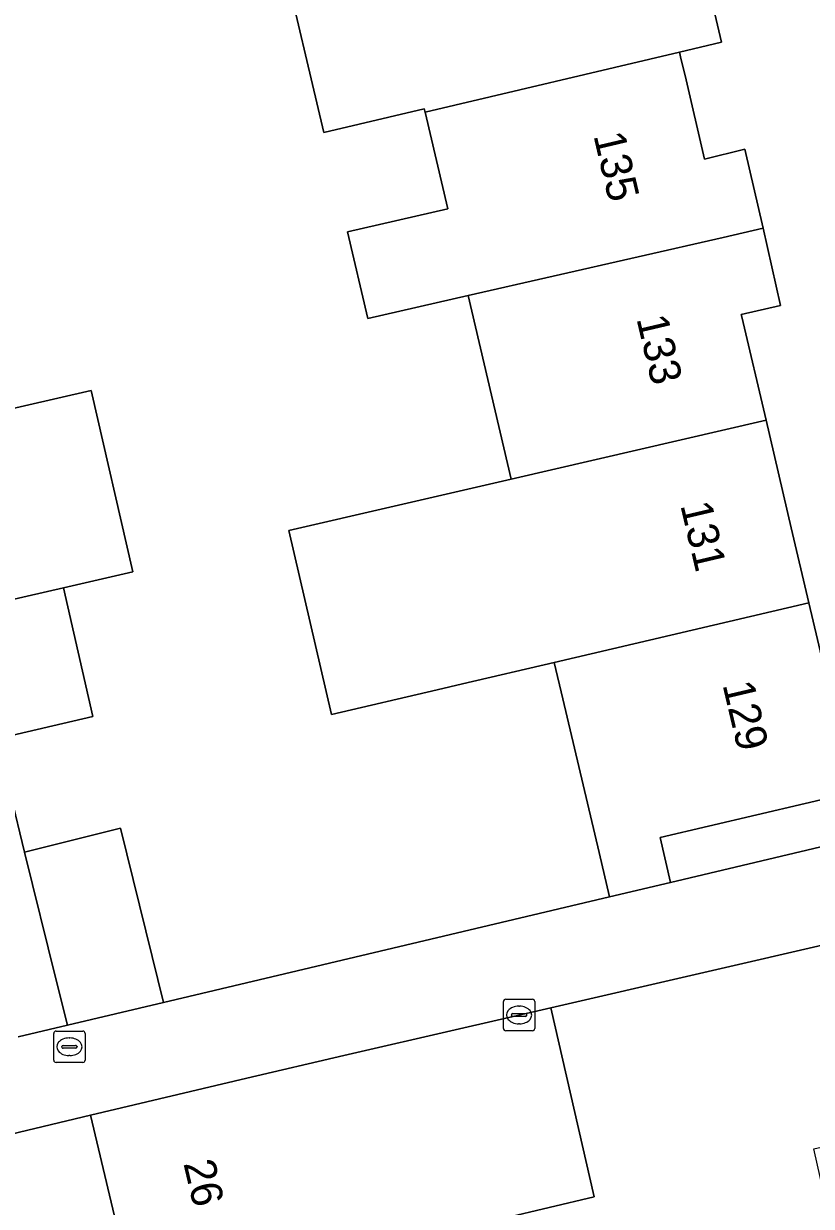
# Model space of a CAD drawing. Extents: x 158472 to 159562, y 388525 to 389606.
# Drawn here: x 159239.08 to 159264.17, y 388745.92 to 388783.57 of the extents above; entities that cross this region are included whole.
import ezdxf

# ---------------------------------------------------------------- set-up
doc = ezdxf.new("R2010")
doc.units = 0
for name, color, linetype in [('IMGEO_Erf', 7, 'Continuous'), ('IMGEO_Kolk', 7, 'Continuous'), ('IMGEO_Pand', 7, 'Continuous'), ('IMGEO_Pand_nummerreeks', 7, 'Continuous'), ('IMGEO_Rioolput', 7, 'Continuous'), ('IMGEO_Voetpad_open', 7, 'Continuous')]:
    doc.layers.add(name, color=color, linetype=linetype)

msp = doc.modelspace()

# ---------------------------------------------------------------- linework, layer by layer
at = {"layer": 'IMGEO_Erf'}
for points in [[(159260.524, 388786.285), (159261.303, 388782.977), (159259.966, 388782.662), (159260.023, 388782.422), (159260.141, 388781.919), (159260.767, 388779.26), (159262.051, 388779.578), (159262.626, 388777.059), (159263.186, 388774.603), (159261.929, 388774.316), (159261.948, 388774.234), (159262.721, 388770.948), (159263.527, 388767.519), (159264.087, 388765.137), (159264.68, 388762.619), (159265.504, 388759.113), (159259.345, 388757.665), (159259.681, 388756.233), (159273.151, 388759.428), (159266.341, 388787.656)], [(159235.905, 388770.672), (159241.223, 388771.896), (159242.552, 388766.122), (159240.342, 388765.613), (159241.286, 388761.512), (159238.226, 388760.808), (159239.102, 388757.198), (159242.16, 388757.957), (159243.172, 388753.879), (159243.536, 388752.413), (159257.734, 388755.776), (159257.403, 388757.183), (159256.253, 388762.075), (159255.979, 388763.24), (159253.058, 388762.557), (159252.248, 388762.368), (159248.879, 388761.581), (159247.526, 388767.44), (159250.873, 388768.213), (159254.607, 388769.075), (159253.233, 388774.916), (159250.039, 388774.188), (159249.391, 388776.944), (159252.585, 388777.672), (159251.861, 388780.752), (159251.837, 388780.854), (159248.639, 388780.102), (159247.291, 388785.829)], [(159265.474, 388742.275), (159264.244, 388747.75), (159266.723, 388748.307), (159265.196, 388754.394), (159255.864, 388752.245), (159257.249, 388746.223), (159254.384, 388745.551)], [(159242.064, 388745.212), (159241.211, 388748.826), (159236.899, 388747.795), (159234.712, 388744.068)]]:
    msp.add_lwpolyline(points, dxfattribs=at)
at = {"layer": 'IMGEO_Kolk'}
for p, q in [((159254.357, 388751.589), (159254.357, 388752.441)), ((159254.432, 388752.515), (159255.284, 388752.515)), ((159255.358, 388752.441), (159255.358, 388751.589)), ((159254.616, 388752.009), (159254.616, 388752.021)), ((159254.659, 388752.058), (159255.057, 388752.058)), ((159254.845, 388752.295), (159254.87, 388752.295)), ((159255.1, 388752.021), (159255.1, 388752.009)), ((159255.054, 388751.972), (159254.656, 388751.972)), ((159254.868, 388751.735), (159254.843, 388751.735)), ((159255.284, 388751.515), (159254.432, 388751.515))]:
    msp.add_line(p, q, dxfattribs=at)
for points in [[(159254.357, 388751.589), (159254.357, 388752.441)], [(159254.432, 388752.515), (159255.284, 388752.515)], [(159255.358, 388752.441), (159255.358, 388751.589)], [(159255.284, 388751.515), (159254.432, 388751.515)]]:
    msp.add_lwpolyline(points, dxfattribs=at)
for centre, radius, start, end in [((159254.434, 388752.439), 0.0765, 91.552, 178.448), ((159254.434, 388752.439), 0.0765, 91.552, 178.448), ((159255.282, 388752.439), 0.0765, 1.552, 88.448), ((159255.282, 388752.439), 0.0765, 1.552, 88.448), ((159254.656, 388752.018), 0.0403, 85.8775, 175.7526), ((159255.061, 388752.02), 0.0386, 1.7309, 96.639), ((159254.653, 388752.008), 0.0366, 178.938, 274.7102), ((159255.057, 388752.015), 0.043, 264.8664, 352.4533), ((159254.434, 388751.591), 0.0765, 181.552, 268.448), ((159254.434, 388751.591), 0.0765, 181.552, 268.448), ((159255.282, 388751.591), 0.0765, 271.552, 358.448), ((159255.282, 388751.591), 0.0765, 271.552, 358.448)]:
    msp.add_arc(centre, radius, start, end, dxfattribs=at)
for centre, major_axis, ratio, start_param, end_param in [((159254.844, 388752.015), (-0.387, 0.002), 0.722429, 4.712389, 7.853982), ((159254.869, 388752.015), (-0.39, 0.002), 0.717154, 1.570796, 4.712389)]:
    msp.add_ellipse(centre, major_axis=major_axis, ratio=ratio, start_param=start_param, end_param=end_param, dxfattribs=at)
at = {"layer": 'IMGEO_Pand'}
for points in [[(159260.524, 388786.285), (159259.927, 388788.818), (159251.986, 388786.94), (159247.291, 388785.829), (159248.639, 388780.102), (159251.837, 388780.854), (159251.861, 388780.752), (159259.966, 388782.662), (159261.303, 388782.977)], [(159259.966, 388782.662), (159251.861, 388780.752), (159252.585, 388777.672), (159249.391, 388776.944), (159250.039, 388774.188), (159253.233, 388774.916), (159261.352, 388776.768), (159262.626, 388777.059), (159262.051, 388779.578), (159260.767, 388779.26), (159260.141, 388781.919), (159260.023, 388782.422)], [(159262.626, 388777.059), (159261.352, 388776.768), (159253.233, 388774.916), (159254.607, 388769.075), (159262.721, 388770.948), (159261.948, 388774.234), (159261.929, 388774.316), (159263.186, 388774.603)], [(159235.905, 388770.672), (159237.234, 388764.898), (159240.342, 388765.613), (159242.552, 388766.122), (159241.223, 388771.896)], [(159263.527, 388767.519), (159262.721, 388770.948), (159254.607, 388769.075), (159250.873, 388768.213), (159247.526, 388767.44), (159248.879, 388761.581), (159252.248, 388762.368), (159253.058, 388762.557), (159255.979, 388763.24), (159264.087, 388765.137)], [(159240.342, 388765.613), (159237.234, 388764.898), (159238.178, 388760.797), (159238.226, 388760.808), (159241.286, 388761.512)], [(159264.087, 388765.137), (159255.979, 388763.24), (159256.253, 388762.075), (159257.403, 388757.183), (159257.734, 388755.776), (159259.681, 388756.233), (159259.345, 388757.665), (159265.504, 388759.113), (159264.68, 388762.619)], [(159240.47, 388751.687), (159243.536, 388752.413), (159243.172, 388753.879), (159242.16, 388757.957), (159239.102, 388757.198), (159240.114, 388753.12)], [(159252.96, 388751.577), (159249.274, 388750.729), (159246.186, 388750), (159241.211, 388748.826), (159242.064, 388745.212), (159242.634, 388742.795), (159254.384, 388745.551), (159257.249, 388746.223), (159255.864, 388752.245)]]:
    msp.add_lwpolyline(points, close=True, dxfattribs=at)
at = {"layer": 'IMGEO_Rioolput'}
for p, q in [((159240.034, 388750.578), (159240.034, 388751.43)), ((159240.109, 388751.504), (159240.961, 388751.504)), ((159240.522, 388751.284), (159240.547, 388751.284)), ((159241.035, 388751.43), (159241.035, 388750.578)), ((159240.293, 388750.998), (159240.293, 388751.01)), ((159240.731, 388750.961), (159240.333, 388750.961)), ((159240.336, 388751.047), (159240.734, 388751.047)), ((159240.777, 388751.01), (159240.777, 388750.998)), ((159240.545, 388750.724), (159240.52, 388750.724)), ((159240.961, 388750.504), (159240.109, 388750.504))]:
    msp.add_line(p, q, dxfattribs=at)
for points in [[(159240.034, 388750.578), (159240.034, 388751.43)], [(159240.109, 388751.504), (159240.961, 388751.504)], [(159241.035, 388751.43), (159241.035, 388750.578)], [(159240.961, 388750.504), (159240.109, 388750.504)]]:
    msp.add_lwpolyline(points, dxfattribs=at)
for centre, radius, start, end in [((159240.111, 388751.428), 0.0765, 91.552, 178.448), ((159240.111, 388751.428), 0.0765, 91.552, 178.448), ((159240.959, 388751.428), 0.0765, 1.552, 88.448), ((159240.959, 388751.428), 0.0765, 1.552, 88.448), ((159240.333, 388751.007), 0.0403, 85.8775, 175.7526), ((159240.33, 388750.997), 0.0366, 178.938, 274.7102), ((159240.734, 388751.004), 0.043, 264.8664, 352.4533), ((159240.738, 388751.009), 0.0386, 1.7309, 96.639), ((159240.111, 388750.58), 0.0765, 181.552, 268.448), ((159240.111, 388750.58), 0.0765, 181.552, 268.448), ((159240.959, 388750.58), 0.0765, 271.552, 358.448), ((159240.959, 388750.58), 0.0765, 271.552, 358.448)]:
    msp.add_arc(centre, radius, start, end, dxfattribs=at)
for centre, major_axis, ratio, start_param, end_param in [((159240.521, 388751.004), (-0.387, 0.002), 0.722429, 4.712389, 7.853982), ((159240.546, 388751.004), (-0.39, 0.002), 0.717154, 1.570796, 4.712389)]:
    msp.add_ellipse(centre, major_axis=major_axis, ratio=ratio, start_param=start_param, end_param=end_param, dxfattribs=at)
at = {"layer": 'IMGEO_Voetpad_open'}
for points in [[(159238.903, 388751.316), (159240.47, 388751.687), (159240.114, 388753.12), (159239.102, 388757.198), (159238.226, 388760.808)], [(159236.899, 388747.795), (159241.211, 388748.826), (159246.186, 388750), (159249.274, 388750.729), (159252.96, 388751.577), (159255.864, 388752.245), (159265.196, 388754.394), (159269.155, 388755.305), (159272.331, 388756.1), (159273.781, 388756.462), (159273.151, 388759.428), (159259.681, 388756.233), (159257.734, 388755.776), (159243.536, 388752.413), (159240.47, 388751.687), (159238.903, 388751.316)]]:
    msp.add_lwpolyline(points, dxfattribs=at)

# ---------------------------------------------------------------- texts
at = {"layer": 'IMGEO_Pand_nummerreeks'}
for s, rotation, p in [('135', 283.2351, (159257.221, 388780.011)), ('133', 283.2351, (159258.591, 388774.183)), ('131', 283.2351, (159259.988, 388768.245)), ('129', 283.2324, (159261.332, 388762.529)), ('26', 283.2752, (159244.162, 388747.294))]:
    msp.add_text(s, height=1, rotation=rotation, dxfattribs=at).set_placement(p)

doc.saveas('drawing.dxf')
